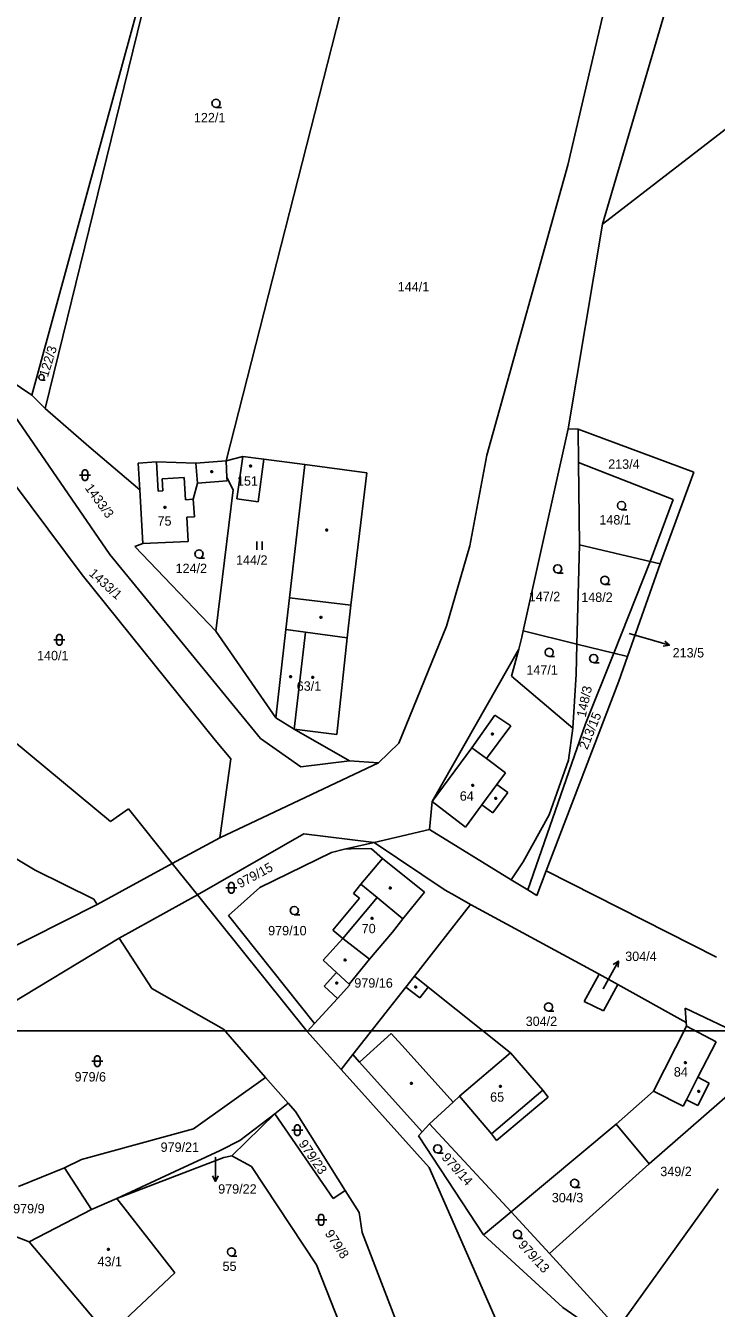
# Model space of a CAD drawing. Extents: x -852001 to -842497, y -1063614 to -1052182.
# Drawn here: x -849124 to -848999.2, y -1056255.4 to -1056023.5 of the extents above; entities that cross this region are included whole.
import ezdxf

# ---------------------------------------------------------------- set-up
doc = ezdxf.new("R2010")
doc.units = 0
for name, color, linetype in [('Default', 7, 'Continuous'), ('KN_HRANICE', 7, 'Continuous'), ('KN_KULTURY', 7, 'Continuous'), ('KN_PARCELY', 7, 'Continuous'), ('KN_SLUCKY', 7, 'Continuous'), ('LEGENDA', 7, 'Continuous')]:
    doc.layers.add(name, color=color, linetype=linetype)

# ---------------------------------------------------------------- blocks, each defined once
blk = doc.blocks.new('304')
at = {"layer": 'Default'}
blk.add_lwpolyline([(0, 0), (-0.38, 0.1), (-0.65, 0.37), (-0.75, 0.74), (-0.65, 1.11), (-0.38, 1.38), (-0.01, 1.48), (0.36, 1.38), (0.63, 1.11), (0.73, 0.73), (0.63, 0.35), (0.36, 0.08), (-0.02, -0.02), (0.98, -0.02)], dxfattribs=at)
blk = doc.blocks.new('306')
at = {"layer": 'Default'}
for p, q in [((-0.5, 1.5), (-0.5, 0)), ((0.5, 0), (0.5, 1.5))]:
    blk.add_line(p, q, dxfattribs=at)
blk = doc.blocks.new('316')
at = {"layer": 'Default'}
for points in [[(-1, 1), (0.27, 1), (1, 1)], [(-0.5, 1.5), (-0.4, 1.79), (-0.15, 1.97), (0.16, 1.97), (0.41, 1.79), (0.51, 1.5), (0.51, 0.5), (0.41, 0.21), (0.16, 0.03), (-0.15, 0.03), (-0.4, 0.21), (-0.5, 0.5), (-0.5, 1.5)]]:
    blk.add_lwpolyline(points, dxfattribs=at)
blk = doc.blocks.new('NAHRADNI_SYMBOL')
at = {"layer": 'Default'}
blk.add_lwpolyline([(0.09, 0.15), (0.18, 0), (0.09, -0.15), (-0.09, -0.15), (-0.18, 0), (-0.09, 0.15), (0.09, 0.15)], dxfattribs=at)
blk = doc.blocks.new('10292')
at = {"layer": 'Default'}
blk.add_line((0, 3), (0, 0), dxfattribs=at)
blk.add_lwpolyline([(-0.5, 2), (0, 3), (0.5, 2)], dxfattribs=at)
blk = doc.blocks.new('402')
at = {"layer": 'Default'}
blk.add_lwpolyline([(0.09, 0.15), (0.18, 0), (0.09, -0.15), (-0.09, -0.15), (-0.18, 0), (-0.09, 0.15), (0.09, 0.15)], dxfattribs=at)

msp = doc.modelspace()

# ---------------------------------------------------------------- linework, layer by layer
at = {"layer": 'KN_HRANICE'}
for p, q in [((-849122.9, -1056090.32), (-849093.55, -1055982.83)), ((-849120.52, -1056092.73), (-849093.55, -1055982.83)), ((-849061.59, -1055999.43), (-849087.8, -1056102.18)), ((-849018.25, -1056015.46), (-849026.02, -1056048.69)), ((-849019.75, -1056059.38), (-849007.95, -1056019.22)), ((-848993.5, -1056039.08), (-849019.75, -1056059.38)), ((-849026.02, -1056048.69), (-849040.65, -1056101.15)), ((-849025.96, -1056096.38), (-849019.75, -1056059.38)), ((-849129.75, -1056085.67), (-849122.9, -1056090.32)), ((-849122.9, -1056090.32), (-849120.52, -1056092.73)), ((-849125.98, -1056094.1), (-849108.8, -1056119.1)), ((-849120.52, -1056092.73), (-849112.59, -1056099.57)), ((-849113.79, -1056122.8), (-849134.65, -1056094.95)), ((-849034.09, -1056132.93), (-849025.96, -1056096.38)), ((-849025.96, -1056096.38), (-849024.15, -1056096.47)), ((-849024.15, -1056096.47), (-849003.24, -1056104.25)), ((-849024.08, -1056102.46), (-849024.15, -1056096.47)), ((-849112.59, -1056099.57), (-849103.4, -1056107.43)), ((-849087.8, -1056102.18), (-849084.8, -1056101.39)), ((-849084.8, -1056101.39), (-849085.87, -1056109.07)), ((-849084.8, -1056101.39), (-849081, -1056101.88)), ((-849040.65, -1056101.15), (-849043.77, -1056117.52)), ((-849100.4, -1056102.37), (-849103.68, -1056102.59)), ((-849103.68, -1056102.59), (-849103.4, -1056107.43)), ((-849093.28, -1056102.6), (-849100.4, -1056102.37)), ((-849087.8, -1056102.18), (-849093.28, -1056102.6)), ((-849087.64, -1056105.2), (-849087.8, -1056102.18)), ((-849081, -1056101.88), (-849082.02, -1056109.6)), ((-849081, -1056101.88), (-849073.57, -1056102.83)), ((-849073.57, -1056102.83), (-849076.34, -1056126.97)), ((-849062.38, -1056104.35), (-849073.57, -1056102.83)), ((-849024.08, -1056102.46), (-849007, -1056109.17)), ((-849023.9, -1056117.35), (-849024.08, -1056102.46)), ((-849092.99, -1056106.2), (-849087.61, -1056105.82)), ((-849087.61, -1056105.82), (-849087.64, -1056105.2)), ((-849087.64, -1056105.2), (-849086.51, -1056107.42)), ((-849065.26, -1056128.29), (-849062.38, -1056104.35)), ((-849003.24, -1056104.25), (-849009.36, -1056120.8)), ((-849103.4, -1056107.43), (-849102.84, -1056117.15)), ((-849093.72, -1056109.11), (-849092.99, -1056106.2)), ((-849086.51, -1056107.42), (-849089.63, -1056132.97)), ((-849093.51, -1056112.28), (-849093.72, -1056109.11)), ((-849085.87, -1056109.07), (-849082.02, -1056109.6)), ((-849011.17, -1056120.37), (-849007, -1056109.17)), ((-849094.92, -1056112.37), (-849093.51, -1056112.28)), ((-849094.63, -1056116.77), (-849094.92, -1056112.37)), ((-849104.3, -1056117.68), (-849102.84, -1056117.15)), ((-849104.3, -1056117.68), (-849089.63, -1056132.97)), ((-849102.84, -1056117.15), (-849094.63, -1056116.77)), ((-849043.77, -1056117.52), (-849047.99, -1056132.07)), ((-849024.4, -1056135.3), (-849023.9, -1056117.35)), ((-849011.17, -1056120.37), (-849023.9, -1056117.35)), ((-849108.8, -1056119.1), (-849081.6, -1056152.37)), ((-849017.73, -1056136.93), (-849011.17, -1056120.37)), ((-849009.36, -1056120.8), (-849015.25, -1056137.54)), ((-849009.36, -1056120.8), (-849011.17, -1056120.37)), ((-849089.76, -1056152.69), (-849113.79, -1056122.8)), ((-849076.34, -1056126.97), (-849076.99, -1056132.65)), ((-849065.89, -1056134.2), (-849065.26, -1056128.29)), ((-849089.63, -1056132.97), (-849078.82, -1056148.64)), ((-849076.99, -1056132.65), (-849078.82, -1056148.64)), ((-849047.99, -1056132.07), (-849056.6, -1056153.2)), ((-849034.34, -1056134.08), (-849034.09, -1056132.93)), ((-849034.09, -1056132.93), (-849024.4, -1056135.3)), ((-849067.76, -1056151.67), (-849065.89, -1056134.2)), ((-849050.56, -1056163.8), (-849034.91, -1056136.25)), ((-849036.2, -1056141.14), (-849034.91, -1056136.25)), ((-849034.91, -1056136.25), (-849034.34, -1056134.08)), ((-849024.55, -1056140.74), (-849024.4, -1056135.3)), ((-849024.4, -1056135.3), (-849017.73, -1056136.93)), ((-849022.82, -1056149.76), (-849017.73, -1056136.93)), ((-849017.73, -1056136.93), (-849015.25, -1056137.54)), ((-849015.25, -1056137.54), (-849016.83, -1056142.02)), ((-849025.13, -1056150.52), (-849024.55, -1056140.74)), ((-849036.2, -1056141.14), (-849025.13, -1056150.52)), ((-849016.83, -1056142.02), (-849029.93, -1056176.3)), ((-849136.05, -1056144.68), (-849108.72, -1056167.41)), ((-849078.82, -1056148.64), (-849075.49, -1056150.72)), ((-849033.29, -1056179.77), (-849022.82, -1056149.76)), ((-849081.6, -1056152.37), (-849074.26, -1056157.48)), ((-849075.49, -1056150.72), (-849065.52, -1056156.43)), ((-849075.49, -1056150.72), (-849067.76, -1056151.67)), ((-849025.13, -1056150.52), (-849025.89, -1056156.3)), ((-849086.95, -1056156.09), (-849089.76, -1056152.69)), ((-849060.28, -1056156.81), (-849056.6, -1056153.2)), ((-849088.95, -1056170.34), (-849086.95, -1056156.09)), ((-849088.95, -1056170.34), (-849060.28, -1056156.81)), ((-849074.26, -1056157.48), (-849065.52, -1056156.43)), ((-849065.52, -1056156.43), (-849060.28, -1056156.81)), ((-849025.89, -1056156.3), (-849029.4, -1056166.16)), ((-849051.02, -1056168.85), (-849050.56, -1056163.8)), ((-849108.72, -1056167.41), (-849105.46, -1056165.09)), ((-849097.52, -1056174.99), (-849105.46, -1056165.09)), ((-849029.4, -1056166.16), (-849034.13, -1056174.69)), ((-849097.52, -1056174.99), (-849088.95, -1056170.34)), ((-849073.74, -1056169.61), (-849092.97, -1056180.66)), ((-849073.74, -1056169.61), (-849061.03, -1056171.18)), ((-849051.02, -1056168.85), (-849061.03, -1056171.18)), ((-849036.26, -1056177.94), (-849051.02, -1056168.85)), ((-849122.32, -1056176.18), (-849130.07, -1056171.57)), ((-849081.7, -1056179.33), (-849068.77, -1056173.01)), ((-849066.39, -1056172.42), (-849068.77, -1056173.01)), ((-849061.03, -1056171.18), (-849066.39, -1056172.42)), ((-849063.9, -1056172.26), (-849066.39, -1056172.42)), ((-849061.52, -1056172.32), (-849063.9, -1056172.26)), ((-849061.52, -1056172.32), (-849059.53, -1056174.06)), ((-849048.23, -1056179.78), (-849061.03, -1056171.18)), ((-849111.09, -1056182.39), (-849097.52, -1056174.99)), ((-849092.97, -1056180.66), (-849097.52, -1056174.99)), ((-849059.53, -1056174.06), (-849063.42, -1056178.73)), ((-849059.53, -1056174.06), (-849051.93, -1056180.18)), ((-849034.13, -1056174.69), (-849036.26, -1056177.94)), ((-849122.32, -1056176.18), (-849111.73, -1056181.42)), ((-849033.29, -1056179.77), (-849036.26, -1056177.94)), ((-849029.93, -1056176.3), (-849031.64, -1056180.79)), ((-848999.18, -1056191.91), (-849029.93, -1056176.3)), ((-849081.7, -1056179.33), (-849087.37, -1056184.36)), ((-849063.42, -1056178.73), (-849064.78, -1056180.4)), ((-849064.78, -1056180.4), (-849063.7, -1056181.26)), ((-849051.93, -1056180.18), (-849055.88, -1056185.01)), ((-849046.44, -1056180.79), (-849048.23, -1056179.78)), ((-849031.64, -1056180.79), (-849033.29, -1056179.77)), ((-849139, -1056196.47), (-849111.09, -1056182.39)), ((-849111.73, -1056181.42), (-849111.09, -1056182.39)), ((-849107.15, -1056188.47), (-849092.97, -1056180.66)), ((-849073.16, -1056205.36), (-849092.97, -1056180.66)), ((-849063.7, -1056181.26), (-849068.52, -1056187.03)), ((-849053.77, -1056195.35), (-849043.62, -1056182.43)), ((-849043.62, -1056182.43), (-849046.44, -1056180.79)), ((-849043.62, -1056182.43), (-849020.34, -1056195)), ((-849087.37, -1056184.36), (-849071.8, -1056203.9)), ((-849057.72, -1056187.39), (-849055.88, -1056185.01)), ((-849068.52, -1056187.03), (-849066.67, -1056188.57)), ((-849139.2, -1056207.88), (-849107.15, -1056188.47)), ((-849101.23, -1056197.58), (-849107.15, -1056188.47)), ((-849066.67, -1056188.57), (-849070.27, -1056192.49)), ((-849061.86, -1056192.28), (-849057.72, -1056187.39)), ((-849070.27, -1056192.49), (-849067.84, -1056194.72)), ((-849061.86, -1056192.28), (-849065.56, -1056196.81)), ((-849067.84, -1056194.72), (-849070.1, -1056197.19)), ((-849055.32, -1056197.33), (-849053.77, -1056195.35)), ((-849051.27, -1056197.35), (-849053.77, -1056195.35)), ((-849023.06, -1056199.93), (-849020.34, -1056195)), ((-849020.34, -1056195), (-849016.98, -1056196.89)), ((-849088.27, -1056204.94), (-849101.23, -1056197.58)), ((-849070.1, -1056197.19), (-849067.67, -1056199.42)), ((-849067.67, -1056199.42), (-849065.44, -1056196.92)), ((-849065.44, -1056196.92), (-849065.56, -1056196.81)), ((-849064.9, -1056209.52), (-849055.32, -1056197.33)), ((-849036.38, -1056209.25), (-849051.27, -1056197.35)), ((-849016.98, -1056196.89), (-849019.59, -1056201.6)), ((-849016.98, -1056196.89), (-849004.65, -1056203.72)), ((-849071.8, -1056203.9), (-849067.67, -1056199.42)), ((-849019.59, -1056201.6), (-849023.06, -1056199.93)), ((-849004.65, -1056203.72), (-849004.8, -1056201.15)), ((-849004.8, -1056201.15), (-848988.18, -1056209.07)), ((-849080.65, -1056213.66), (-849088.27, -1056204.94)), ((-849073.16, -1056205.36), (-849071.8, -1056203.9)), ((-849067.02, -1056212.21), (-849073.16, -1056205.36)), ((-849010.57, -1056216.16), (-849004.61, -1056204.42)), ((-849004.61, -1056204.42), (-849004.65, -1056203.72)), ((-849067.02, -1056212.21), (-849064.9, -1056209.52)), ((-849063.66, -1056210.9), (-849064.9, -1056209.52)), ((-849030.55, -1056215.98), (-849036.38, -1056209.25)), ((-849011.33, -1056229.27), (-848988.18, -1056209.07)), ((-849051.11, -1056229.98), (-849067.02, -1056212.21)), ((-849063.66, -1056210.9), (-849052.37, -1056223.51)), ((-849093.67, -1056222.96), (-849080.65, -1056213.66)), ((-849076.56, -1056218.35), (-849080.65, -1056213.66)), ((-849046.74, -1056218.12), (-849045.63, -1056217.05)), ((-849039.83, -1056223.87), (-849045.63, -1056217.05)), ((-849029.6, -1056217.21), (-849038.92, -1056225.07)), ((-849030.55, -1056215.98), (-849029.6, -1056217.21)), ((-849017.27, -1056222.1), (-849010.57, -1056216.16)), ((-849076.56, -1056218.35), (-849078.99, -1056220.24)), ((-849075.26, -1056219.83), (-849076.56, -1056218.35)), ((-849066.25, -1056234.12), (-849075.26, -1056219.83)), ((-849051.05, -1056222.04), (-849046.74, -1056218.12)), ((-849086.74, -1056227.86), (-849078.99, -1056220.24)), ((-849085.32, -1056225.1), (-849078.99, -1056220.24)), ((-849078.99, -1056220.24), (-849068.47, -1056235.58)), ((-849052.37, -1056223.51), (-849051.05, -1056222.04)), ((-849051.05, -1056222.04), (-849036.29, -1056237.99)), ((-849036.29, -1056237.99), (-849017.27, -1056222.1)), ((-849011.33, -1056229.27), (-849017.27, -1056222.1)), ((-849113.95, -1056228.54), (-849093.67, -1056222.96)), ((-849053.01, -1056224.22), (-849052.37, -1056223.51)), ((-849041.27, -1056242.15), (-849053.01, -1056224.22)), ((-849038.92, -1056225.07), (-849039.83, -1056223.87)), ((-849088.85, -1056226.88), (-849085.32, -1056225.1)), ((-849117.03, -1056230), (-849113.95, -1056228.54)), ((-849107.55, -1056235.54), (-849088.19, -1056228.17)), ((-849097.09, -1056230.68), (-849088.85, -1056226.88)), ((-849088.19, -1056228.17), (-849086.74, -1056227.86)), ((-849086.74, -1056227.86), (-849083.2, -1056229.78)), ((-849125.31, -1056233.41), (-849117.03, -1056230)), ((-849117.03, -1056230), (-849112.15, -1056237.55)), ((-849107.55, -1056235.54), (-849097.09, -1056230.68)), ((-849083.2, -1056229.78), (-849071.44, -1056247.58)), ((-849051.11, -1056229.98), (-849034.65, -1056267.35)), ((-849029.32, -1056245.51), (-849011.33, -1056229.27)), ((-849107.55, -1056235.54), (-849112.15, -1056237.55)), ((-849097.09, -1056249.01), (-849107.55, -1056235.54)), ((-849068.47, -1056235.58), (-849067.62, -1056235.02)), ((-849067.62, -1056235.02), (-849066.25, -1056234.12)), ((-849063.75, -1056238.1), (-849066.25, -1056234.12)), ((-849016.97, -1056259.04), (-848998.88, -1056233.84)), ((-849123.4, -1056243.38), (-849112.15, -1056237.55)), ((-849063.18, -1056241.7), (-849063.75, -1056238.1)), ((-849041.27, -1056242.15), (-849036.29, -1056237.99)), ((-849036.29, -1056237.99), (-849029.32, -1056245.51)), ((-849133.63, -1056239.4), (-849123.4, -1056243.38)), ((-849063.18, -1056241.7), (-849055.56, -1056261.61)), ((-849026.95, -1056255.29), (-849041.27, -1056242.15)), ((-849123.4, -1056243.38), (-849109.14, -1056260.33)), ((-849071.44, -1056247.58), (-849066.2, -1056260.88)), ((-849029.32, -1056245.51), (-849016.97, -1056259.04)), ((-849109.14, -1056260.33), (-849097.09, -1056249.01)), ((-849018.45, -1056261.11), (-849026.95, -1056255.29))]:
    msp.add_line(p, q, dxfattribs=at)
at = {"layer": 'KN_PARCELY'}
for p, q in [((-849014.93, -1056133.38), (-849010.55, -1056134.67)), ((-849019.64, -1056197.68), (-849018.33, -1056195.26)), ((-849089.74, -1056228.07), (-849089.74, -1056229.48))]:
    msp.add_line(p, q, dxfattribs=at)
at = {"layer": 'KN_SLUCKY'}
for p, q in [((-849100.05, -1056107.66), (-849100.4, -1056102.37)), ((-849093.28, -1056102.6), (-849092.99, -1056106.2)), ((-849095.4, -1056105.2), (-849099.36, -1056105.46)), ((-849099.36, -1056105.46), (-849099.22, -1056107.61)), ((-849095.14, -1056109.2), (-849095.4, -1056105.2)), ((-849099.22, -1056107.61), (-849100.05, -1056107.66)), ((-849093.72, -1056109.11), (-849095.14, -1056109.2)), ((-849076.34, -1056126.97), (-849065.26, -1056128.29)), ((-849076.99, -1056132.65), (-849073.47, -1056133.14)), ((-849073.47, -1056133.14), (-849075.49, -1056150.72)), ((-849073.47, -1056133.14), (-849065.89, -1056134.2)), ((-849043.39, -1056154.05), (-849039.2, -1056148.16)), ((-849036.32, -1056150.09), (-849040.74, -1056156.02)), ((-849039.2, -1056148.16), (-849036.32, -1056150.09)), ((-849043.39, -1056154.05), (-849050.56, -1056163.8)), ((-849040.74, -1056156.02), (-849043.39, -1056154.05)), ((-849040.74, -1056156.02), (-849037.3, -1056158.59)), ((-849037.3, -1056158.59), (-849038.84, -1056160.69)), ((-849038.84, -1056160.69), (-849041.55, -1056164.39)), ((-849038.84, -1056160.69), (-849036.85, -1056162.15)), ((-849050.56, -1056163.8), (-849044.51, -1056168.42)), ((-849036.85, -1056162.15), (-849039.56, -1056165.85)), ((-849041.55, -1056164.39), (-849044.51, -1056168.42)), ((-849039.56, -1056165.85), (-849041.55, -1056164.39)), ((-849060.5, -1056181.16), (-849063.42, -1056178.73)), ((-849066.67, -1056188.57), (-849060.5, -1056181.16)), ((-849055.88, -1056185.01), (-849060.5, -1056181.16)), ((-849061.86, -1056192.28), (-849066.67, -1056188.57)), ((-849067.84, -1056194.72), (-849065.56, -1056196.81)), ((-849052.81, -1056199.3), (-849055.32, -1056197.33)), ((-849051.27, -1056197.35), (-849052.81, -1056199.3)), ((-849063.66, -1056210.9), (-849057.98, -1056205.7)), ((-849057.98, -1056205.7), (-849056.01, -1056207.85)), ((-849004.61, -1056204.42), (-848999.2, -1056207.22)), ((-849046.74, -1056218.12), (-849056.01, -1056207.85)), ((-848999.2, -1056207.22), (-849002.51, -1056213.62)), ((-849036.38, -1056209.25), (-849045.63, -1056217.05)), ((-849002.51, -1056213.62), (-849004.6, -1056217.72)), ((-849000.47, -1056214.7), (-849002.54, -1056218.77)), ((-849002.51, -1056213.62), (-849000.47, -1056214.7)), ((-849030.55, -1056215.98), (-849039.83, -1056223.87)), ((-849005.19, -1056218.89), (-849010.57, -1056216.16)), ((-849004.6, -1056217.72), (-849005.19, -1056218.89)), ((-849002.54, -1056218.77), (-849004.6, -1056217.72))]:
    msp.add_line(p, q, dxfattribs=at)
at = {"layer": 'LEGENDA'}
msp.add_lwpolyline([(-849142.95, -1056625.24), (-848548.95, -1056625.24), (-848548.95, -1056205.24), (-849142.95, -1056205.24)], close=True, dxfattribs=at)

# ---------------------------------------------------------------- block references
at = {"layer": 'KN_KULTURY'}
for name, p in [('304', (-849089.61, -1056038.27)), ('316', (-849113.3, -1056105.78)), ('402', (-849083.38, -1056103.13)), ('402', (-849090.4, -1056104.11)), ('402', (-849098.85, -1056110.61)), ('304', (-849016.32, -1056110.99)), ('402', (-849069.62, -1056114.71)), ('306', (-849081.75, -1056118.26)), ('304', (-849092.68, -1056119.77)), ('304', (-849027.86, -1056122.44)), ('304', (-849019.33, -1056124.52)), ('402', (-849070.65, -1056130.49)), ('316', (-849117.96, -1056135.54)), ('304', (-849029.4, -1056137.55)), ('304', (-849021.36, -1056138.66)), ('402', (-849076.13, -1056141.21)), ('402', (-849072.14, -1056141.35)), ('402', (-849039.66, -1056151.59)), ('402', (-849043.21, -1056160.85)), ('402', (-849039.05, -1056163.18)), ('316', (-849086.86, -1056180.39)), ('402', (-849058.12, -1056179.41)), ('304', (-849075.47, -1056184.23)), ('402', (-849061.41, -1056184.89)), ('402', (-849066.29, -1056192.42)), ('402', (-849067.79, -1056196.61)), ('402', (-849053.51, -1056197.31)), ('304', (-849029.52, -1056201.67)), ('316', (-849111.06, -1056211.71)), ('402', (-849004.79, -1056211)), ('402', (-849054.29, -1056214.74)), ('402', (-849038.21, -1056215.3)), ('402', (-849002.36, -1056216.16)), ('316', (-849074.92, -1056224.23)), ('304', (-849049.55, -1056227.32)), ('304', (-849024.8, -1056233.56)), ('316', (-849070.62, -1056240.42)), ('304', (-849035.12, -1056242.78)), ('NAHRADNI_SYMBOL', (-849109.08, -1056244.77)), ('304', (-849086.82, -1056245.96))]:
    msp.add_blockref(name, p, dxfattribs=at)
at = {"layer": 'KN_KULTURY', "xscale": 0.67, "yscale": 0.67}
msp.add_blockref('304', (-849121.17, -1056087.57), dxfattribs=at)
at = {"layer": 'KN_PARCELY'}
for p, rotation in [((-849010.55, -1056134.67), -106.466176), ((-849018.33, -1056195.26), -28.429324), ((-849089.74, -1056229.48), -179.97666100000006)]:
    msp.add_blockref('10292', p, dxfattribs=dict(at, rotation=rotation))

# ---------------------------------------------------------------- texts
for s, height, p in [('122/1', 1.7, (-849093.62, -1056040.97)), ('144/1', 1.7, (-849056.77, -1056071.54)), ('213/4', 1.7, (-849018.74, -1056103.62)), ('151', 1.7, (-849085.84, -1056106.67)), ('75', 1.7, (-849100.19, -1056113.9)), ('148/1', 1.7, (-849020.33, -1056113.69)), ('144/2', 1.7, (-849086, -1056120.96)), ('124/2', 1.7, (-849096.93, -1056122.47)), ('147/2', 1.7, (-849033.09, -1056127.56)), ('148/2', 1.7, (-849023.61, -1056127.69)), ('213/5', 0.1, (-849015.26, -1056133.56)), ('213/5', 1.7, (-849007.09, -1056137.73)), ('140/1', 1.7, (-849121.97, -1056138.24)), ('147/1', 1.7, (-849033.53, -1056140.83)), ('63/1', 1.7, (-849075.03, -1056143.75)), ('64', 1.7, (-849045.56, -1056163.63)), ('979/10', 1.7, (-849080.2, -1056187.98)), ('70', 1.7, (-849063.29, -1056187.6)), ('304/4', 1.7, (-849015.66, -1056192.62)), ('979/16', 1.7, (-849064.62, -1056197.44)), ('304/4', 0.1, (-849019.89, -1056197.68)), ('304/2', 1.7, (-849033.65, -1056204.37)), ('979/6', 1.7, (-849115.19, -1056214.41)), ('84', 1.7, (-849006.87, -1056213.52)), ('65', 1.7, (-849040.07, -1056218.06)), ('979/21', 1.7, (-849099.64, -1056227.13)), ('979/22', 0.1, (-849090.03, -1056228.07)), ('349/2', 1.7, (-849009.32, -1056231.52)), ('979/22', 1.7, (-849089.23, -1056234.69)), ('304/3', 1.7, (-849028.93, -1056236.26)), ('979/9', 1.7, (-849126.29, -1056238.25)), ('43/1', 1.7, (-849111.04, -1056247.81)), ('55', 1.7, (-849088.44, -1056248.66))]:
    msp.add_text(s, height=height, dxfattribs=at).set_placement(p)
for s, rotation, p in [('122/3', 72.823, (-849120.02, -1056087.15)), ('1433/3', 305.902, (-849113.4, -1056107.09)), ('1433/1', 317.992, (-849112.72, -1056122.73)), ('148/3', 78.037, (-849022.82, -1056148.66)), ('213/15', 67.838, (-849022.53, -1056154.52)), ('979/15', 28.361, (-849085.26, -1056179.5)), ('979/23', 304.756, (-849074.78, -1056225.67)), ('979/14', 311.976, (-849048.96, -1056228.23)), ('979/8', 303.496, (-849070.02, -1056241.89)), ('979/13', 312.434, (-849035.12, -1056244.05))]:
    msp.add_text(s, height=1.7, rotation=rotation, dxfattribs=at).set_placement(p)

doc.saveas('drawing.dxf')
